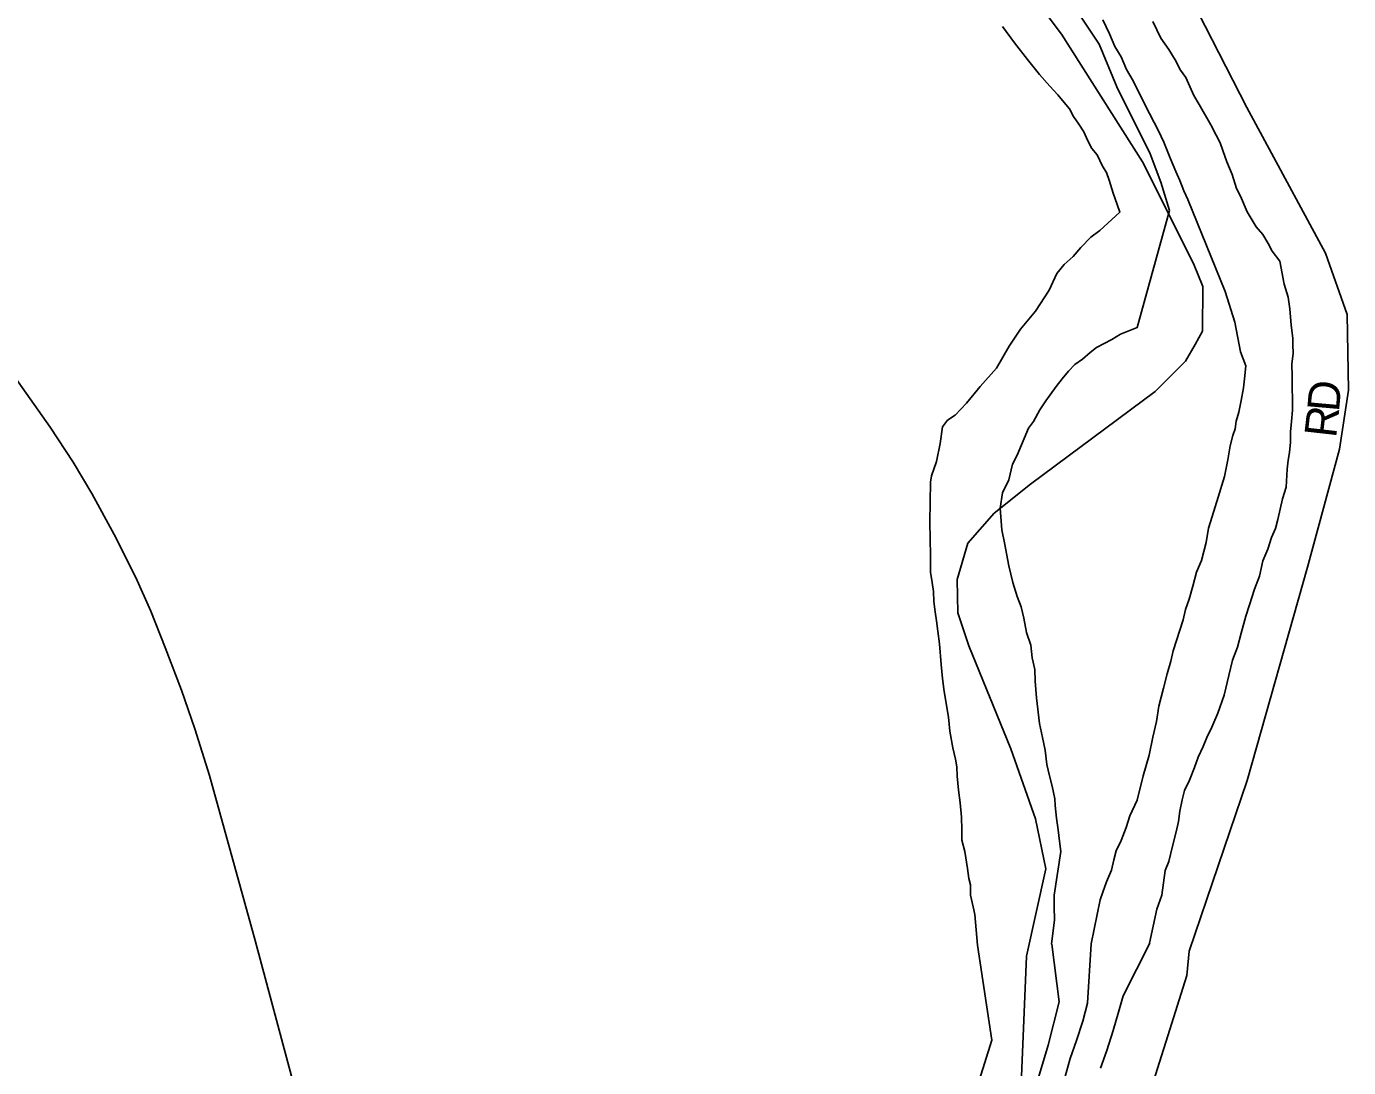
# Model space of a CAD drawing. Extents: x 2010165 to 2382125, y 1060529 to 1407316.
# Drawn here: x 2210613 to 2212681, y 1230526 to 1232154 of the extents above; entities that cross this region are included whole.
import ezdxf

# ---------------------------------------------------------------- set-up
doc = ezdxf.new("R2010")
doc.units = 0
for name, color, linetype in [('GM_X_City_Street', 7, 'Continuous'), ('GM_X_City_Street_Text', 7, 'Continuous'), ('GM_X_Corporation', 7, 'Continuous'), ('GM_X_Major_River', 7, 'Continuous'), ('GM_X_Minor_River', 7, 'Continuous'), ('GM_X_Rail_Line', 7, 'Continuous')]:
    doc.layers.add(name, color=color, linetype=linetype)

msp = doc.modelspace()

# ---------------------------------------------------------------- linework, layer by layer
at = {"layer": 'GM_X_City_Street'}
msp.add_lwpolyline([(2212372.1, 1230493.1), (2212398, 1230575.4), (2212427.9, 1230669.8), (2212431.8, 1230707.9), (2212522.5, 1230974.9), (2212616.8, 1231308.4), (2212666.4, 1231493), (2212680.8, 1231585.2), (2212678.4, 1231703.5), (2212644.6, 1231799.2), (2212521.7, 1232027.1), (2212412.7, 1232240.4), (2212290.8, 1232479.3), (2212234.3, 1232553.8), (2211996, 1232795), (2211639.1, 1233106.6), (2211216, 1233484.3), (2210994.9, 1233687.9), (2210618.7, 1234039), (2210405.7, 1234240.8), (2210304.4, 1234337.9), (2210247.7, 1234418.4)], dxfattribs=at)
at = {"layer": 'GM_X_Corporation'}
for points in [[(2212153.4, 1232246.8), (2212231.9, 1232142.1), (2212358.5, 1231942.1), (2212438.2, 1231783.3), (2212453, 1231747.4), (2212452.6, 1231677.2), (2212441.1, 1231656.8), (2212425.6, 1231630.4), (2212378.6, 1231583.2), (2212183.6, 1231438.3), (2212126.6, 1231392.9), (2212085.6, 1231345.8), (2212068.8, 1231289.2), (2212070, 1231237), (2212087.2, 1231185.2), (2212152.9, 1231024), (2212191.4, 1230914.5), (2212207.2, 1230836.5), (2212177, 1230700), (2212168.8, 1230499.5)], [(2212168.8, 1230499.5), (2212177, 1230700), (2212207.2, 1230836.5), (2212191.4, 1230914.5), (2212152.9, 1231024), (2212087.2, 1231185.2), (2212070, 1231237), (2212068.8, 1231289.2), (2212085.6, 1231345.8), (2212126.6, 1231392.9), (2212183.6, 1231438.3), (2212378.6, 1231583.2), (2212425.6, 1231630.4), (2212441.1, 1231656.8), (2212452.6, 1231677.2), (2212453, 1231747.4), (2212438.2, 1231783.3), (2212358.5, 1231942.1), (2212231.9, 1232142.1), (2212153.4, 1232246.8)]]:
    msp.add_lwpolyline(points, dxfattribs=at)
at = {"layer": 'GM_X_Major_River'}
for points in [[(2212231.2, 1232215.7), (2212290.6, 1232126.1)], [(2212139.8, 1232154.1), (2212158.3, 1232128.2), (2212178.8, 1232102.4), (2212197.3, 1232078.6), (2212213.6, 1232060.7), (2212225.9, 1232046.8), (2212236.1, 1232034.9), (2212244.3, 1232025), (2212250.6, 1232013), (2212258.8, 1232001.1), (2212267, 1231989.2), (2212273.3, 1231975.2), (2212279.5, 1231963.2), (2212287.7, 1231953.3), (2212296, 1231935.4), (2212302.2, 1231925.4), (2212306.4, 1231913.4), (2212312.7, 1231893.4), (2212319.1, 1231875.4), (2212323.3, 1231863.4), (2212291.6, 1231834.8), (2212277.7, 1231824.6), (2212261.9, 1231808.3), (2212250.1, 1231794.1), (2212236.3, 1231781.8), (2212224.4, 1231767.6), (2212212.8, 1231741.3), (2212191.2, 1231708.8), (2212167.6, 1231680.3), (2212150, 1231653.9), (2212130.4, 1231619.5), (2212104.8, 1231591), (2212083.1, 1231564.6), (2212065.4, 1231546.2), (2212053.5, 1231538), (2212045.6, 1231527.9), (2212042, 1231501.7), (2212036.4, 1231473.5), (2212028.8, 1231451.3), (2212026.9, 1231441.2), (2212025.9, 1231378.9), (2212026.8, 1231326.7), (2212027.2, 1231300.6), (2212029.5, 1231284.5), (2212031.7, 1231270.5), (2212032, 1231254.4), (2212034.2, 1231238.4), (2212036.5, 1231224.4), (2212038.7, 1231208.3), (2212041.1, 1231188.3), (2212043.6, 1231156.1)], [(2212043.6, 1231156.1), (2212041.1, 1231188.3), (2212038.7, 1231208.3), (2212036.5, 1231224.4), (2212034.2, 1231238.4), (2212032, 1231254.4), (2212031.7, 1231270.5), (2212029.5, 1231284.5), (2212027.2, 1231300.6), (2212026.8, 1231326.7), (2212025.9, 1231378.9), (2212026.9, 1231441.2), (2212028.8, 1231451.3), (2212036.4, 1231473.5), (2212042, 1231501.7), (2212045.6, 1231527.9), (2212053.5, 1231538), (2212065.4, 1231546.2), (2212083.1, 1231564.6), (2212104.8, 1231591), (2212130.4, 1231619.5), (2212150, 1231653.9), (2212167.6, 1231680.3), (2212191.2, 1231708.8), (2212212.8, 1231741.3), (2212224.4, 1231767.6), (2212236.3, 1231781.8), (2212250.1, 1231794.1), (2212261.9, 1231808.3), (2212277.7, 1231824.6), (2212291.6, 1231834.8), (2212323.3, 1231863.4), (2212319.1, 1231875.4), (2212312.7, 1231893.4), (2212306.4, 1231913.4), (2212302.2, 1231925.4), (2212296, 1231935.4), (2212287.7, 1231953.3), (2212279.5, 1231963.2), (2212273.3, 1231975.2), (2212267, 1231989.2), (2212258.8, 1232001.1), (2212250.6, 1232013), (2212244.3, 1232025), (2212236.1, 1232034.9), (2212225.9, 1232046.8), (2212213.6, 1232060.7), (2212197.3, 1232078.6), (2212178.8, 1232102.4), (2212158.3, 1232128.2), (2212139.8, 1232154.1)], [(2212290.6, 1232126.1), (2212318.2, 1232059.8), (2212370.7, 1231954.8), (2212387.2, 1231910.6), (2212401, 1231866.3), (2212350.3, 1231683), (2212324.4, 1231672.6), (2212310.5, 1231664.3), (2212298.5, 1231658.1), (2212286.6, 1231651.9), (2212276.6, 1231643.8), (2212264.8, 1231633.6), (2212252.8, 1231625.3), (2212243, 1231615.1), (2212233.1, 1231602.9), (2212223.3, 1231590.7), (2212207.6, 1231568.4), (2212197.8, 1231554.2), (2212188, 1231536), (2212180.2, 1231525.8), (2212162.8, 1231483.4), (2212155, 1231469.2), (2212149.3, 1231445), (2212139.6, 1231424.8), (2212136, 1231400.6), (2212138.6, 1231366.5), (2212142.9, 1231346.5), (2212149.5, 1231310.4), (2212156, 1231284.4), (2212162.4, 1231262.4), (2212168.6, 1231246.4), (2212172.9, 1231228.4), (2212177.3, 1231206.3), (2212183.7, 1231186.3), (2212186, 1231166.3), (2212190.3, 1231148.3), (2212190.6, 1231130.2), (2212193, 1231104.1), (2212197.7, 1231064), (2212202.1, 1231041.9), (2212206.4, 1231021.9), (2212208.8, 1230999.9), (2212213.1, 1230981.8), (2212217.4, 1230965.8), (2212221.7, 1230945.8), (2212221.9, 1230935.8), (2212224.2, 1230915.7), (2212226.5, 1230897.7), (2212228.8, 1230879.6), (2212231.1, 1230863.6), (2212220.2, 1230795.1), (2212220.4, 1230777), (2212220.8, 1230756.9), (2212216.3, 1230718.5)], [(2212290.6, 1232126.1), (2212318.2, 1232059.8), (2212370.7, 1231954.8), (2212387.2, 1231910.6), (2212401, 1231866.3), (2212350.3, 1231683), (2212324.4, 1231672.6), (2212310.5, 1231664.3), (2212298.5, 1231658.1), (2212286.6, 1231651.9), (2212276.6, 1231643.8), (2212264.8, 1231633.6), (2212252.8, 1231625.3), (2212243, 1231615.1), (2212233.1, 1231602.9), (2212223.3, 1231590.7), (2212207.6, 1231568.4), (2212197.8, 1231554.2), (2212188, 1231536), (2212180.2, 1231525.8), (2212162.8, 1231483.4), (2212155, 1231469.2), (2212149.3, 1231445), (2212139.6, 1231424.8), (2212136, 1231400.6), (2212138.6, 1231366.5), (2212142.9, 1231346.5), (2212149.5, 1231310.4), (2212156, 1231284.4), (2212162.4, 1231262.4), (2212168.6, 1231246.4), (2212172.9, 1231228.4), (2212177.3, 1231206.3), (2212183.7, 1231186.3), (2212186, 1231166.3), (2212190.3, 1231148.3), (2212190.6, 1231130.2), (2212193, 1231104.1), (2212197.7, 1231064), (2212202.1, 1231041.9), (2212206.4, 1231021.9), (2212208.8, 1230999.9), (2212213.1, 1230981.8), (2212217.4, 1230965.8), (2212221.7, 1230945.8), (2212221.9, 1230935.8), (2212224.2, 1230915.7), (2212226.5, 1230897.7), (2212228.8, 1230879.6), (2212231.1, 1230863.6), (2212220.2, 1230795.1), (2212220.4, 1230777), (2212220.8, 1230756.9), (2212216.3, 1230718.5)], [(2212043.6, 1231156.1), (2212046, 1231134.1), (2212048.3, 1231114), (2212055, 1231073.9), (2212057.3, 1231051.9), (2212061.8, 1231025.8), (2212066.1, 1231007.8), (2212068.3, 1230995.8), (2212068.5, 1230981.7), (2212070.9, 1230959.7), (2212073.2, 1230939.6), (2212075.6, 1230917.6), (2212075.9, 1230897.5), (2212076.2, 1230881.4), (2212080.5, 1230863.4), (2212084.9, 1230837.3), (2212087.2, 1230821.3), (2212089.4, 1230811.3), (2212089.6, 1230795.2), (2212093.9, 1230777.2), (2212096.1, 1230765.1), (2212100.3, 1230717.3)], [(2212100.3, 1230717.3), (2212096.1, 1230765.1), (2212093.9, 1230777.2), (2212089.6, 1230795.2), (2212089.4, 1230811.3), (2212087.2, 1230821.3), (2212084.9, 1230837.3), (2212080.5, 1230863.4), (2212076.2, 1230881.4), (2212075.9, 1230897.5), (2212075.6, 1230917.6), (2212073.2, 1230939.6), (2212070.9, 1230959.7), (2212068.5, 1230981.7), (2212068.3, 1230995.8), (2212066.1, 1231007.8), (2212061.8, 1231025.8), (2212057.3, 1231051.9), (2212055, 1231073.9), (2212048.3, 1231114), (2212046, 1231134.1), (2212043.6, 1231156.1)], [(2212033.7, 1230357.2), (2212055.8, 1230390.1), (2212076.4, 1230441), (2212103, 1230505.6), (2212122.8, 1230568.6), (2212100.4, 1230717.3)], [(2212119.6, 1230297.8), (2212149.3, 1230354.3), (2212168.3, 1230420.4), (2212189.6, 1230489.6), (2212210.9, 1230561), (2212228.4, 1230628.7), (2212216.9, 1230718.5)]]:
    msp.add_lwpolyline(points, dxfattribs=at)
at = {"layer": 'GM_X_Minor_River'}
for points in [[(2212296.3, 1232164.4), (2212306.7, 1232142.4), (2212315.1, 1232122.5), (2212325.4, 1232106.6), (2212333.7, 1232086.6), (2212344, 1232068.7), (2212362.7, 1232030.8), (2212383.5, 1231990.9), (2212391.8, 1231972.9), (2212402.3, 1231947), (2212410.6, 1231927), (2212416.9, 1231913), (2212423.1, 1231897.1), (2212429.4, 1231883.1), (2212488, 1231739.3), (2212502.8, 1231691.3), (2212511.6, 1231645.2), (2212520, 1231623.2), (2212518.3, 1231603.1), (2212516.5, 1231589), (2212512.8, 1231568.9), (2212509.1, 1231550.8), (2212505.3, 1231536.6), (2212503.5, 1231524.5), (2212499.6, 1231514.4), (2212495.9, 1231498.3), (2212492.2, 1231476.2), (2212486.6, 1231450), (2212477.1, 1231417.7), (2212467.6, 1231387.4), (2212461.8, 1231369.2), (2212458.2, 1231347.1), (2212450.6, 1231318.8), (2212442.9, 1231300.6), (2212437.2, 1231278.5), (2212431.5, 1231258.3), (2212425.7, 1231242.1), (2212422, 1231226), (2212406.7, 1231177.6), (2212403, 1231161.4), (2212397.3, 1231141.3), (2212391.6, 1231119.1), (2212384, 1231090.8), (2212380.4, 1231066.7), (2212374.8, 1231042.5), (2212369.2, 1231014.3), (2212359.7, 1230982), (2212350.3, 1230943.7), (2212338.6, 1230919.4), (2212332.9, 1230901.2), (2212325.2, 1230881), (2212317.4, 1230864.8), (2212313.6, 1230850.7), (2212309.9, 1230834.6), (2212302.1, 1230816.4), (2212296.4, 1230800.2), (2212292.6, 1230788.1), (2212278.4, 1230719.2)], [(2212374.7, 1232161.5), (2212387.1, 1232135.6), (2212399.5, 1232117.7), (2212409.8, 1232101.8), (2212418.1, 1232085.8), (2212426.3, 1232073.9), (2212432.5, 1232059.9), (2212438.8, 1232045.9), (2212447, 1232032), (2212465.6, 1232000.1), (2212473.9, 1231984.2), (2212480.2, 1231972.2), (2212484.4, 1231960.2), (2212490.7, 1231942.2), (2212499, 1231922.3), (2212505.4, 1231900.3), (2212511.6, 1231888.3), (2212522.1, 1231864.3), (2212536.5, 1231840.4), (2212546.7, 1231828.6), (2212555, 1231814.6), (2212561.2, 1231802.6), (2212573.5, 1231786.8), (2212580.1, 1231750.7), (2212586.5, 1231730.7), (2212588.8, 1231712.6), (2212591.2, 1231686.6), (2212593.6, 1231666.5), (2212593.7, 1231656.5), (2212594, 1231642.4), (2212592.2, 1231626.3), (2212592.5, 1231606.2), (2212593.4, 1231554), (2212591.7, 1231535.9), (2212589.9, 1231519.8), (2212590.2, 1231503.7), (2212588.4, 1231487.6), (2212586.6, 1231475.5), (2212584.9, 1231461.4), (2212583.3, 1231433.3), (2212577.6, 1231415.1), (2212573.8, 1231399), (2212570.1, 1231382.9), (2212566.3, 1231368.8), (2212560.5, 1231354.6), (2212554.7, 1231336.4), (2212547, 1231318.3), (2212541.4, 1231294.1), (2212533.7, 1231273.8), (2212526, 1231249.6), (2212520.3, 1231231.5), (2212512.7, 1231205.2), (2212507, 1231183.1), (2212499.3, 1231162.8), (2212493.7, 1231138.7), (2212486.2, 1231108.4), (2212476.6, 1231080.1), (2212466.9, 1231057.9), (2212459.1, 1231041.7), (2212453.3, 1231027.6), (2212445.6, 1231011.4)], [(2212445.6, 1231011.4), (2212439.8, 1230995.2), (2212432.1, 1230975), (2212424.3, 1230958.8), (2212420.5, 1230944.7), (2212416.8, 1230926.6), (2212415.1, 1230910.5), (2212411.3, 1230894.3), (2212405.7, 1230872.2), (2212400, 1230848), (2212394.2, 1230833.8), (2212388.8, 1230795.6), (2212381.2, 1230773.4), (2212369.5, 1230720.1)], [(2212278.4, 1230719.2), (2212272.8, 1230626.5), (2212265, 1230598.3), (2212255.2, 1230568.1), (2212245.3, 1230540), (2212237.5, 1230511.8)], [(2212370.1, 1230720.1), (2212328.4, 1230637.7), (2212320.9, 1230612.6), (2212312.9, 1230583.9), (2212302.6, 1230552.2), (2212293.1, 1230525)]]:
    msp.add_lwpolyline(points, dxfattribs=at)
at = {"layer": 'GM_X_Rail_Line'}
msp.add_lwpolyline([(2211029.6, 1230504.4), (2210970.7, 1230724.6), (2210899.7, 1230982.6), (2210876.5, 1231055.7), (2210855.9, 1231115.9), (2210830.1, 1231182.9), (2210807.7, 1231239.3), (2210784.1, 1231292.2), (2210750.5, 1231359.2), (2210715.3, 1231423.3), (2210686, 1231472.3), (2210650.3, 1231527.4), (2210594, 1231607.3)], dxfattribs=at)

# ---------------------------------------------------------------- texts
at = {"layer": 'GM_X_City_Street_Text'}
for s, rotation, p in [('D', 84.9501, (2212665.8, 1231550.2)), ('R', 83.5498, (2212661.2, 1231509.5))]:
    msp.add_text(s, height=50, rotation=rotation, dxfattribs=at).set_placement(p)

doc.saveas('drawing.dxf')
